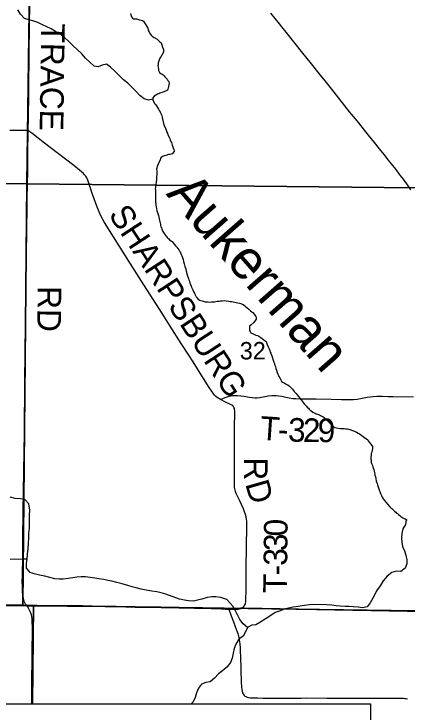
# Model space of a CAD drawing. Extents: x -8.8 to 41.4, y 0 to 34.6.
# Drawn here: x 6.326 to 7.271, y 18.372 to 20.049 of the extents above; entities that cross this region are included whole.
import ezdxf

# ---------------------------------------------------------------- set-up
doc = ezdxf.new("R2010")
doc.units = 0
for name, color, linetype in [('GM_X_Corporation', 7, 'Continuous'), ('GM_X_County_Road', 7, 'Continuous'), ('GM_X_Minor_River', 7, 'Continuous'), ('GM_X_Minor_River_Text', 7, 'Continuous'), ('GM_X_Section_Text', 7, 'Continuous'), ('GM_X_State_Route', 7, 'Continuous'), ('GM_X_Township_Road', 7, 'Continuous'), ('GM_X_Township_Road_Text', 7, 'Continuous'), ('GM_X_Township_Text', 7, 'Continuous'), ('SH_Data', 7, 'Continuous')]:
    doc.layers.add(name, color=color, linetype=linetype)

msp = doc.modelspace()

# ---------------------------------------------------------------- linework, layer by layer
at = {"layer": 'GM_X_Corporation'}
for points in [[(5.4006, 20.6606), (6.3701, 20.6506), (6.3565, 19.6406), (5.3847, 19.6511), (5.4006, 20.6292)], [(6.3701, 20.6506), (7.3817, 20.6407), (7.3719, 19.6303), (6.3565, 19.6406)], [(6.3565, 19.6406), (6.3474, 18.629), (5.3772, 18.6428), (5.3847, 19.6511)], [(7.3719, 19.6303), (7.3471, 18.6145), (6.3731, 18.628), (6.3474, 18.629), (6.3565, 19.6406)]]:
    msp.add_lwpolyline(points, close=True, dxfattribs=at)
for points in [[(6.3656, 17.9584), (6.3609, 17.5464), (5.3707, 17.5614), (5.3772, 18.6428), (6.3474, 18.629), (6.3731, 18.628), (6.3705, 18.3923)], [(8.1022, 18.5991), (6.8788, 18.6215), (6.8707, 18.6216), (6.8676, 18.6208), (6.8644, 18.6202), (6.8613, 18.62), (6.8584, 18.6198), (6.8541, 18.6199), (6.8417, 18.62), (6.8338, 18.6203), (6.8318, 18.6204), (6.824, 18.6207), (6.8157, 18.6211), (6.8001, 18.6218), (6.7794, 18.6222), (6.7597, 18.6226), (6.722, 18.6233), (6.6792, 18.6238), (6.6457, 18.6244), (6.6172, 18.6251), (6.5711, 18.6261), (6.5135, 18.6269), (6.4909, 18.6271), (6.454, 18.6275), (6.4296, 18.6277), (6.3805, 18.628), (6.3671, 18.628), (6.3569, 18.628), (6.351, 18.628), (6.2831, 18.6288)], [(6.2831, 18.6288), (6.351, 18.628), (6.3569, 18.628), (6.3671, 18.628), (6.3805, 18.628), (6.4296, 18.6277), (6.454, 18.6275), (6.4909, 18.6271), (6.5135, 18.6269), (6.5711, 18.6261), (6.6172, 18.6251), (6.6457, 18.6244), (6.6792, 18.6238), (6.722, 18.6233), (6.7597, 18.6226), (6.7794, 18.6222), (6.8001, 18.6218), (6.8157, 18.6211), (6.824, 18.6207), (6.8318, 18.6204), (6.8338, 18.6203), (6.8417, 18.62), (6.8541, 18.6199), (6.8584, 18.6198), (6.8613, 18.62), (6.8644, 18.6202), (6.8676, 18.6208), (6.8707, 18.6216), (6.8788, 18.6215), (8.1022, 18.5991)], [(6.3705, 18.3923), (6.3731, 18.628), (7.3471, 18.6145), (7.385, 18.614), (7.3641, 17.5315), (6.3609, 17.5464), (6.3656, 17.9584)]]:
    msp.add_lwpolyline(points, dxfattribs=at)
at = {"layer": 'GM_X_County_Road'}
for points in [[(6.3572, 18.6274), (6.3537, 18.6316), (6.3516, 18.6346), (6.3503, 18.6378), (6.3493, 18.6415), (6.3486, 18.6447), (6.3475, 18.651), (6.347, 18.6548), (6.3465, 18.6602), (6.3462, 18.6665), (6.3459, 18.6742), (6.3457, 18.684), (6.3462, 18.6993), (6.3469, 18.7468), (6.3471, 18.7843), (6.3482, 18.856), (6.3488, 18.8996), (6.3495, 18.9538), (6.35, 18.9935), (6.3507, 19.0469), (6.351, 19.0749), (6.3517, 19.1333), (6.352, 19.1653), (6.3536, 19.3034), (6.3561, 19.4665), (6.3569, 19.5327), (6.3573, 19.5824), (6.3577, 19.6054), (6.3583, 19.639), (6.3588, 19.6719), (6.3593, 19.7046), (6.3594, 19.7271), (6.3597, 19.7545), (6.3599, 19.7697), (6.3604, 19.7998), (6.3612, 19.8563), (6.3617, 19.8936), (6.3621, 19.9284), (6.3624, 19.9575), (6.3631, 20.0178), (6.3638, 20.0737)], [(6.3683, 18.3923), (6.3686, 18.4379), (6.3692, 18.51), (6.3699, 18.5765), (6.3697, 18.5896), (6.3693, 18.5964), (6.3686, 18.6014), (6.3677, 18.6057), (6.3666, 18.6094), (6.3648, 18.6141), (6.3624, 18.6189), (6.3608, 18.6221), (6.3592, 18.6247), (6.3572, 18.6274)]]:
    msp.add_lwpolyline(points, dxfattribs=at)
at = {"layer": 'GM_X_Minor_River'}
for points in [[(6.6595, 19.844), (6.6491, 19.8419), (6.6385, 19.8448), (6.6281, 19.8529), (6.6191, 19.863), (6.6095, 19.873), (6.5998, 19.8823), (6.5893, 19.8908), (6.5792, 19.8998), (6.5688, 19.9102), (6.5576, 19.9207), (6.5479, 19.9284), (6.538, 19.9259), (6.5284, 19.9216), (6.5186, 19.9233), (6.5081, 19.9329), (6.4977, 19.9426), (6.4888, 19.9527), (6.4779, 19.9635), (6.4679, 19.9724), (6.4574, 19.9821), (6.4474, 19.9925), (6.4365, 19.9999), (6.4256, 20.0066), (6.4155, 20.0128), (6.405, 20.018), (6.3944, 20.0227), (6.3831, 20.0282), (6.3714, 20.0319), (6.3613, 20.0347), (6.3511, 20.0376), (6.3414, 20.0484), (6.3351, 20.0583)], [(6.6057, 20.0494), (6.6067, 20.0463), (6.6085, 20.0417), (6.6106, 20.0389), (6.6129, 20.0373), (6.6181, 20.0368), (6.6212, 20.0367), (6.6253, 20.0357), (6.6279, 20.0349), (6.6317, 20.0336), (6.6347, 20.0327), (6.6373, 20.0315), (6.6398, 20.0272), (6.6426, 20.0222), (6.6477, 20.0144), (6.6487, 20.0098), (6.6504, 20.0059), (6.6525, 20.0016), (6.6554, 19.9981), (6.6584, 19.9953), (6.6606, 19.9941), (6.6628, 19.9921), (6.6703, 19.988), (6.6743, 19.9837), (6.6768, 19.9813), (6.6798, 19.9789), (6.6815, 19.9743), (6.6832, 19.9689), (6.6853, 19.9635), (6.6855, 19.9597), (6.6855, 19.957), (6.6822, 19.951), (6.6786, 19.9454), (6.6762, 19.9421), (6.6754, 19.9398), (6.6741, 19.9357), (6.6728, 19.9312), (6.6726, 19.9266), (6.6718, 19.9243), (6.6724, 19.9209), (6.673, 19.9155), (6.6733, 19.9132), (6.6744, 19.9113), (6.6758, 19.9082), (6.6787, 19.9058), (6.6817, 19.9038), (6.6847, 19.9022), (6.6872, 19.9002), (6.6887, 19.8978), (6.6912, 19.8951), (6.6938, 19.8919), (6.6956, 19.8892), (6.6978, 19.8868), (6.6987, 19.8818), (6.697, 19.8747), (6.6956, 19.8682), (6.6948, 19.866), (6.6917, 19.8638), (6.6863, 19.8613), (6.6817, 19.8604), (6.679, 19.8593), (6.6767, 19.8583), (6.674, 19.8572), (6.6709, 19.8558), (6.6628, 19.8515), (6.6596, 19.8474), (6.6595, 19.844), (6.6598, 19.8417), (6.6644, 19.8332), (6.6663, 19.8312), (6.6684, 19.8277), (6.6734, 19.8199), (6.6752, 19.8168), (6.677, 19.8137), (6.6784, 19.811), (6.6795, 19.8083), (6.6809, 19.8048), (6.6822, 19.7998), (6.6838, 19.7925), (6.6855, 19.7856), (6.6872, 19.7806), (6.6886, 19.7771), (6.6897, 19.7748), (6.6903, 19.7724), (6.6914, 19.7701), (6.6935, 19.7647), (6.6949, 19.762), (6.6959, 19.7585), (6.6988, 19.7531), (6.7001, 19.7492), (6.7015, 19.7461), (6.7029, 19.7427), (6.7043, 19.7396)], [(6.7043, 19.7396), (6.7054, 19.7369), (6.7064, 19.7334), (6.7078, 19.7299), (6.7088, 19.7268), (6.7102, 19.7233), (6.7109, 19.7199), (6.7108, 19.718), (6.7061, 19.7128), (6.7003, 19.7111), (6.6973, 19.7109), (6.695, 19.7102), (6.6931, 19.7095), (6.6908, 19.7088), (6.6877, 19.7082), (6.685, 19.7071), (6.6827, 19.7064), (6.6792, 19.7028), (6.6771, 19.6986), (6.6714, 19.6867), (6.6697, 19.6821), (6.6692, 19.6787), (6.6687, 19.6757), (6.669, 19.6715), (6.6689, 19.6681), (6.6691, 19.6639), (6.6688, 19.6567), (6.6683, 19.6513), (6.6677, 19.6453), (6.6667, 19.6392), (6.6662, 19.6347), (6.6661, 19.6316), (6.6656, 19.629), (6.6659, 19.6259), (6.6662, 19.6236), (6.666, 19.6198), (6.6659, 19.6164), (6.6658, 19.613), (6.666, 19.608), (6.6658, 19.6031), (6.6664, 19.5992), (6.6663, 19.5966), (6.667, 19.5943), (6.6672, 19.5901), (6.6675, 19.5855), (6.6684, 19.5805), (6.6694, 19.5759), (6.6708, 19.5717), (6.6714, 19.5693), (6.6725, 19.567), (6.6732, 19.5647), (6.6758, 19.5524), (6.6764, 19.5494), (6.6775, 19.5467), (6.6781, 19.5436), (6.6784, 19.5409), (6.6791, 19.5378), (6.6801, 19.5355), (6.6815, 19.532), (6.6829, 19.5278), (6.685, 19.5239), (6.6868, 19.5212), (6.6886, 19.5188), (6.6908, 19.5161), (6.6926, 19.5141), (6.6941, 19.5122), (6.6955, 19.5102), (6.6977, 19.5086), (6.6999, 19.5066), (6.7036, 19.5042), (6.7062, 19.5022), (6.7088, 19.4991), (6.7113, 19.4955), (6.7142, 19.492), (6.7171, 19.4889), (6.7197, 19.4857), (6.7218, 19.4826), (6.724, 19.4791), (6.7254, 19.4771), (6.7265, 19.4748), (6.7279, 19.4713), (6.7293, 19.4679), (6.7307, 19.4636), (6.7324, 19.459), (6.7337, 19.454), (6.735, 19.4482), (6.7367, 19.4424), (6.7388, 19.4367), (6.7397, 19.4313), (6.7425, 19.4221), (6.7434, 19.4175), (6.7452, 19.4132), (6.7462, 19.4101), (6.7476, 19.4066), (6.7486, 19.4032), (6.75, 19.3986), (6.7517, 19.3951), (6.7528, 19.3924), (6.7556, 19.3862), (6.7584, 19.3807), (6.7595, 19.378)], [(6.7595, 19.378), (6.7605, 19.3757), (6.7619, 19.3722), (6.7641, 19.3691), (6.7659, 19.3668), (6.7677, 19.3648), (6.7718, 19.3616), (6.7752, 19.3603), (6.7782, 19.3595), (6.7808, 19.359), (6.7853, 19.3577), (6.7883, 19.3572), (6.791, 19.3571), (6.7947, 19.3566), (6.8008, 19.3571), (6.8077, 19.3576), (6.8145, 19.3589), (6.8187, 19.3591), (6.8225, 19.3598), (6.8271, 19.36), (6.832, 19.3602), (6.8362, 19.36), (6.8422, 19.359), (6.8456, 19.3585), (6.8486, 19.358), (6.8524, 19.3575), (6.864, 19.3552), (6.8678, 19.3543), (6.8708, 19.3531), (6.8742, 19.3518), (6.8768, 19.3506), (6.8797, 19.3485), (6.8827, 19.3462), (6.8867, 19.343), (6.8908, 19.3394), (6.8941, 19.3358), (6.8974, 19.3331), (6.9, 19.3314), (6.9029, 19.3275), (6.9047, 19.3256), (6.9069, 19.3224), (6.9083, 19.3193), (6.9081, 19.3155), (6.9022, 19.3074), (6.8955, 19.3011), (6.892, 19.299), (6.8919, 19.2967), (6.8922, 19.2929), (6.8921, 19.2902), (6.8924, 19.2883), (6.8935, 19.286), (6.8956, 19.2832), (6.9008, 19.2804), (6.9038, 19.2791), (6.9072, 19.2775), (6.9113, 19.2762), (6.9143, 19.2746), (6.9165, 19.2737), (6.9191, 19.2721), (6.9228, 19.2689), (6.9261, 19.2661), (6.9298, 19.2633), (6.932, 19.2621), (6.9327, 19.2598), (6.9348, 19.2548), (6.9369, 19.2494), (6.939, 19.2447), (6.9407, 19.2405), (6.9421, 19.2366), (6.9435, 19.2339), (6.9442, 19.232), (6.9456, 19.2277), (6.9467, 19.225), (6.949, 19.2169), (6.9508, 19.2127), (6.9522, 19.2096), (6.9525, 19.2077), (6.9532, 19.2054), (6.9542, 19.2019), (6.9555, 19.1973), (6.9569, 19.1931), (6.9586, 19.188), (6.9603, 19.1834), (6.9618, 19.1803), (6.9628, 19.1784), (6.9646, 19.1749), (6.9678, 19.1683), (6.9692, 19.1663), (6.9714, 19.1647), (6.9752, 19.1627), (6.9789, 19.1603), (6.9819, 19.159), (6.9841, 19.1578), (6.9878, 19.155), (6.9903, 19.1526), (6.9929, 19.1499), (6.9955, 19.1475), (6.9973, 19.1451), (6.9995, 19.1424), (7.002, 19.14), (7.0046, 19.1369)], [(7.0046, 19.1369), (7.0067, 19.1338), (7.0096, 19.1298), (7.0137, 19.1255), (7.0162, 19.122), (7.0183, 19.1189), (7.0209, 19.1157), (7.0238, 19.1122), (7.0263, 19.1091), (7.0289, 19.1067), (7.0307, 19.1047), (7.0337, 19.1019), (7.0351, 19.1), (7.0369, 19.098), (7.0392, 19.0964), (7.0443, 19.0924), (7.0477, 19.0908), (7.0499, 19.0899), (7.0525, 19.0887), (7.0555, 19.0874), (7.0578, 19.0866), (7.06, 19.0857), (7.063, 19.0845), (7.0656, 19.0829), (7.0682, 19.0816), (7.0723, 19.0784), (7.0803, 19.0705), (7.0825, 19.0686), (7.0844, 19.0666), (7.0877, 19.0634), (7.0921, 19.0595), (7.095, 19.0574), (7.0972, 19.0558), (7.1014, 19.0545), (7.1051, 19.054), (7.11, 19.0535), (7.1199, 19.0531), (7.1237, 19.0526), (7.1278, 19.0521), (7.1308, 19.0516), (7.1353, 19.0503), (7.1376, 19.0494), (7.1417, 19.0478), (7.1447, 19.0465), (7.1473, 19.0449), (7.1495, 19.044), (7.1536, 19.0416), (7.1566, 19.04), (7.1588, 19.0384), (7.1618, 19.0364), (7.1651, 19.034), (7.1688, 19.0315), (7.1714, 19.0295), (7.1736, 19.0283), (7.1762, 19.0256), (7.1776, 19.0232), (7.1801, 19.0201), (7.1841, 19.0158), (7.1877, 19.0103), (7.188, 19.0061), (7.187, 19.0004), (7.1861, 18.9966), (7.1849, 18.9929), (7.1844, 18.9899), (7.1841, 18.983), (7.1836, 18.9792), (7.1843, 18.9773), (7.1842, 18.9746), (7.1849, 18.9712), (7.1862, 18.9673), (7.1876, 18.9642), (7.1887, 18.9615), (7.1897, 18.9584), (7.1911, 18.9546), (7.1921, 18.9504), (7.1927, 18.9469), (7.1934, 18.9438), (7.1936, 18.9408), (7.1947, 18.9373), (7.1957, 18.9335), (7.1969, 18.9266), (7.199, 18.9208), (7.1997, 18.9177), (7.2038, 18.9062), (7.2045, 18.9038), (7.2055, 18.9015), (7.2062, 18.8996), (7.2069, 18.8973), (7.208, 18.8953), (7.209, 18.8926), (7.2111, 18.8884), (7.2136, 18.8841), (7.2165, 18.8802), (7.2191, 18.8774), (7.2209, 18.8751), (7.2238, 18.8712), (7.2296, 18.8649), (7.2318, 18.8629), (7.2341, 18.8613), (7.2359, 18.8593), (7.2381, 18.8573)], [(6.8876, 18.5751), (6.8771, 18.5844), (6.869, 18.5948), (6.8638, 18.6044), (6.8583, 18.6151), (6.8521, 18.6269), (6.8372, 18.6424), (6.8233, 18.6476), (6.8112, 18.6493), (6.8017, 18.6491), (6.7906, 18.647), (6.7773, 18.6435), (6.767, 18.641), (6.7571, 18.6389), (6.7457, 18.6392), (6.7355, 18.6409), (6.7238, 18.6434), (6.691, 18.6553), (6.6797, 18.6586), (6.6695, 18.6611), (6.657, 18.6628), (6.6437, 18.6649), (6.6316, 18.6674), (6.6199, 18.6707), (6.6101, 18.6732), (6.5996, 18.6764), (6.5856, 18.6804), (6.5731, 18.6833), (6.5614, 18.6862), (6.5516, 18.6883), (6.5414, 18.6907), (6.5297, 18.6925), (6.5198, 18.6938), (6.4979, 18.6972), (6.4872, 18.697), (6.477, 18.6961), (6.4671, 18.6948), (6.456, 18.6927), (6.4442, 18.691), (6.4344, 18.6912), (6.4238, 18.6925), (6.4121, 18.695), (6.4, 18.6983), (6.3875, 18.7008), (6.3747, 18.704), (6.3649, 18.7073), (6.3556, 18.7177), (6.3562, 18.7287), (6.3575, 18.7396), (6.3585, 18.7518), (6.3595, 18.765), (6.3609, 18.7786), (6.3615, 18.79), (6.3617, 18.801), (6.363, 18.8135), (6.3634, 18.8351), (6.3632, 18.8453), (6.3635, 18.8571), (6.3614, 18.8719), (6.3525, 18.8819), (6.3416, 18.884), (6.3283, 18.885), (6.3166, 18.8879)], [(7.2381, 18.8573), (7.2407, 18.8549), (7.2436, 18.8525), (7.2458, 18.8502), (7.248, 18.849), (7.2506, 18.8466), (7.2535, 18.8442), (7.2558, 18.8422), (7.2583, 18.8402), (7.2609, 18.839), (7.2635, 18.8374), (7.2662, 18.8361), (7.2684, 18.8349), (7.2713, 18.8329)], [(7.2684, 18.8349), (7.267, 18.8225), (7.2604, 18.8124), (7.2579, 18.801), (7.2573, 18.7904), (7.2579, 18.7806), (7.26, 18.7695), (7.2643, 18.7592), (7.268, 18.7493), (7.2704, 18.7379), (7.2702, 18.728), (7.2662, 18.7178), (7.2555, 18.7097), (7.2452, 18.7103), (7.2342, 18.7074), (7.2234, 18.6989), (7.2137, 18.6877), (7.2059, 18.6757), (7.1977, 18.663), (7.1914, 18.651), (7.1824, 18.6348), (7.1746, 18.6251), (7.1639, 18.6227), (7.1533, 18.624), (7.1416, 18.625), (7.1314, 18.6259), (7.1219, 18.6257), (7.1101, 18.6267), (7.1003, 18.6276), (7.09, 18.6286), (7.0772, 18.6296), (7.0423, 18.6302), (7.0297, 18.629), (7.0187, 18.6276), (7.0092, 18.6259), (6.997, 18.6243), (6.9856, 18.6214), (6.9757, 18.619), (6.9654, 18.6157), (6.9539, 18.611), (6.9431, 18.604), (6.932, 18.597), (6.917, 18.5874), (6.9074, 18.5815), (6.8975, 18.5806), (6.8876, 18.5751), (6.8821, 18.5646), (6.8766, 18.5544), (6.8662, 18.547), (6.8592, 18.5354), (6.8555, 18.5252), (6.8531, 18.5135), (6.8502, 18.5018), (6.8462, 18.4913), (6.8376, 18.4801), (6.8272, 18.4712), (6.8176, 18.4641), (6.8079, 18.4533), (6.7972, 18.4452), (6.7873, 18.4431), (6.7769, 18.4395), (6.7696, 18.4298), (6.7648, 18.4185), (6.7612, 18.4075), (6.7568, 18.397), (6.7515, 18.3923)], [(6.3575, 18.7396), (6.3476, 18.7391), (6.337, 18.7389), (6.3268, 18.7398), (6.3169, 18.7385)]]:
    msp.add_lwpolyline(points, dxfattribs=at)
at = {"layer": 'GM_X_State_Route'}
msp.add_lwpolyline([(6.9426, 20.0509), (6.9635, 20.0246), (6.969, 20.0178), (6.9794, 20.0047), (7.0194, 19.9547), (7.0369, 19.9329), (7.0618, 19.9019), (7.0728, 19.8881), (7.0858, 19.8718), (7.1207, 19.8281), (7.132, 19.814), (7.1414, 19.8024), (7.1539, 19.787), (7.1678, 19.7695), (7.1771, 19.7578), (7.1846, 19.7485), (7.1915, 19.7399), (7.2039, 19.7244), (7.2148, 19.7108), (7.2257, 19.6973), (7.2357, 19.6846), (7.2435, 19.6748), (7.2529, 19.6626), (7.2582, 19.6557), (7.263, 19.6492), (7.2693, 19.6407), (7.2795, 19.6264)], dxfattribs=at)
at = {"layer": 'GM_X_Township_Road'}
for points in [[(6.3158, 19.7696), (6.3529, 19.7697), (6.3558, 19.7697), (6.3599, 19.7697)], [(6.8225, 19.1228), (6.8183, 19.1251), (6.8142, 19.1277), (6.8109, 19.1304), (6.8081, 19.133), (6.8059, 19.1358), (6.7953, 19.1514), (6.7778, 19.1793), (6.7566, 19.2129), (6.7459, 19.2296), (6.7281, 19.2574), (6.7013, 19.2992), (6.6853, 19.3243), (6.6755, 19.3394), (6.638, 19.398), (6.6061, 19.4484), (6.5648, 19.5133), (6.5431, 19.5478), (6.5348, 19.5638), (6.5268, 19.5828), (6.5227, 19.5937), (6.5188, 19.6043), (6.513, 19.6202), (6.5111, 19.6257), (6.5075, 19.6376), (6.5044, 19.6475), (6.5028, 19.6516), (6.501, 19.6553), (6.4986, 19.6591), (6.4956, 19.6627), (6.493, 19.6654), (6.4891, 19.669), (6.4834, 19.6738), (6.4695, 19.6844), (6.4131, 19.7279), (6.3992, 19.7386), (6.3684, 19.7624), (6.3639, 19.7659), (6.3622, 19.7675), (6.3599, 19.7697)], [(6.8225, 19.1228), (6.8281, 19.1253), (6.8333, 19.1274), (6.8381, 19.1294), (6.8428, 19.1307), (6.8474, 19.1317), (6.8514, 19.1322), (6.8561, 19.1326), (6.8629, 19.1323), (6.871, 19.1316), (6.8783, 19.1305), (6.8918, 19.1281), (6.8986, 19.1273), (6.9048, 19.1269), (6.9104, 19.1271), (6.9165, 19.1277), (6.9251, 19.1291), (6.9373, 19.1313), (6.9454, 19.1323), (6.9509, 19.1326), (6.9565, 19.1325), (6.9627, 19.1318), (6.97, 19.1305), (6.9797, 19.1284), (6.9876, 19.1268), (6.9962, 19.1256), (7.0036, 19.1249), (7.0135, 19.1246), (7.0222, 19.1247), (7.0315, 19.1248), (7.052, 19.1247), (7.0887, 19.1237), (7.1135, 19.123), (7.1228, 19.1228), (7.1346, 19.1227), (7.1421, 19.123), (7.1507, 19.124), (7.1587, 19.1253), (7.1751, 19.1286), (7.1825, 19.1296), (7.1895, 19.1302), (7.198, 19.1305), (7.2117, 19.1305), (7.2253, 19.1304), (7.2365, 19.13), (7.2861, 19.1293)], [(6.8792, 18.6264), (6.8802, 18.6278), (6.8813, 18.6304), (6.8822, 18.6333), (6.883, 18.6376), (6.8835, 18.6436), (6.8839, 18.6645), (6.8842, 18.7097), (6.8851, 18.778), (6.8856, 18.809), (6.8857, 18.8233), (6.8853, 18.8308), (6.8848, 18.8357), (6.8838, 18.8412), (6.8824, 18.8466), (6.8801, 18.853), (6.8774, 18.8599), (6.8725, 18.8707), (6.8676, 18.8807), (6.8629, 18.8909), (6.8603, 18.897), (6.8585, 18.9021), (6.8571, 18.9085), (6.8563, 18.9134), (6.8557, 18.9202), (6.8556, 18.9538), (6.8558, 18.9941), (6.8559, 19.0507), (6.8566, 19.0959), (6.8563, 19.099), (6.8557, 19.1014), (6.8547, 19.1039), (6.8533, 19.106), (6.8517, 19.1075), (6.8496, 19.109), (6.8461, 19.1108), (6.8342, 19.1166), (6.8225, 19.1228)], [(5.3732, 18.6416), (5.3738, 18.6416), (5.4067, 18.6414), (5.4595, 18.6412), (5.4788, 18.6411), (5.5024, 18.6409), (5.531, 18.6406), (5.6248, 18.6391), (5.6679, 18.6386), (5.7012, 18.6381), (5.7354, 18.6377), (5.7894, 18.6367), (5.8789, 18.636), (5.9559, 18.6349), (6.0087, 18.6336), (6.0565, 18.6324), (6.2392, 18.6289), (6.2833, 18.6283), (6.3572, 18.6274)], [(6.3572, 18.6274), (6.3674, 18.6275), (6.3808, 18.6275), (6.4299, 18.6272), (6.4543, 18.6269), (6.4912, 18.6266), (6.5137, 18.6264), (6.5713, 18.6255), (6.6174, 18.6245), (6.6459, 18.6239), (6.6795, 18.6233), (6.7223, 18.6228), (6.76, 18.622), (6.7796, 18.6216), (6.8004, 18.6212), (6.8159, 18.6206), (6.8242, 18.6202), (6.8321, 18.6199), (6.834, 18.6197), (6.842, 18.6194)], [(6.842, 18.6194), (6.8543, 18.6193), (6.8586, 18.6193), (6.8616, 18.6194), (6.8646, 18.6197), (6.8678, 18.6203), (6.8709, 18.6211), (6.8735, 18.6219), (6.8755, 18.623), (6.8774, 18.6243), (6.8792, 18.6264)], [(6.842, 18.6194), (6.8479, 18.6036), (6.8536, 18.5886), (6.8579, 18.5776), (6.8602, 18.5714), (6.8625, 18.5647), (6.8637, 18.5612), (6.8648, 18.5575), (6.8663, 18.5515), (6.8669, 18.5479), (6.8675, 18.5447), (6.8681, 18.5406), (6.8688, 18.5358), (6.8692, 18.5256), (6.8697, 18.5158), (6.8701, 18.5062), (6.871, 18.4748), (6.8715, 18.4637), (6.8719, 18.4537), (6.8723, 18.444), (6.8728, 18.4332), (6.8733, 18.4266), (6.874, 18.4228), (6.8752, 18.4188), (6.8765, 18.4161), (6.8777, 18.4141), (6.8793, 18.4124), (6.881, 18.4108), (6.8835, 18.4093), (6.8862, 18.4081), (6.8897, 18.4071), (6.8938, 18.4065), (6.8973, 18.4062), (6.9012, 18.4061), (6.9123, 18.4061), (6.9241, 18.406), (6.9504, 18.406), (6.9754, 18.406), (7.0165, 18.406), (7.03, 18.4061), (7.0778, 18.406), (7.1492, 18.4057), (7.2089, 18.4058), (7.2368, 18.4058), (7.2449, 18.4057), (7.2536, 18.4056), (7.2623, 18.4054), (7.2657, 18.4052), (7.2689, 18.4048), (7.2715, 18.4044)]]:
    msp.add_lwpolyline(points, dxfattribs=at)
at = {"layer": 'SH_Data'}
msp.add_lwpolyline([(5.3734, 18.3923), (7.1828, 18.3923), (7.1828, 17.9584), (5.3734, 17.9584)], close=True, dxfattribs=at)

# ---------------------------------------------------------------- texts
at = {"layer": 'GM_X_Minor_River_Text'}
msp.add_text('Aukerman', height=0.09471, rotation=311.2106, dxfattribs=at).set_placement((6.6897, 19.6159))
at = {"layer": 'GM_X_Section_Text'}
for s, height, rotation, p in [('SHARPSBURG', 0.05682, 303.0809, (6.5517, 19.567)), ('T', 0.0568, 356.0928, (6.9161, 19.0264)), ('3', 0.0568, 358.0339, (6.9839, 19.0221)), ('2', 0.0568, 359.1911, (7.0201, 19.0209)), ('9', 0.0568, 359.9167, (7.0559, 19.0204)), ('-', 0.0568, 356.8394, (6.9593, 19.0234)), ('R', 0.0568, 270.4762, (6.8786, 18.9834)), ('D', 0.0568, 285.9045, (6.8814, 18.9206)), ('0', 0.0568, 89.7521, (6.9835, 18.7939)), ('3', 0.0568, 89.3405, (6.983, 18.7585)), ('3', 0.0568, 89.1812, (6.9825, 18.7233)), ('-', 0.0568, 89.1413, (6.9822, 18.6999)), ('T', 0.0568, 89.1278, (6.9815, 18.6574))]:
    msp.add_text(s, height=height, rotation=rotation, dxfattribs=at).set_placement(p)
at = {"layer": 'GM_X_Township_Road_Text'}
for s, rotation, p in [('TRACE', 269.1606, (6.3913, 20.026)), ('RD', 269.5054, (6.3828, 19.3953))]:
    msp.add_text(s, height=0.05682, rotation=rotation, dxfattribs=at).set_placement(p)
at = {"layer": 'GM_X_Township_Text'}
msp.add_text('32', height=0.04186, rotation=0, dxfattribs=at).set_placement((6.8688, 19.219))

doc.saveas('drawing.dxf')
